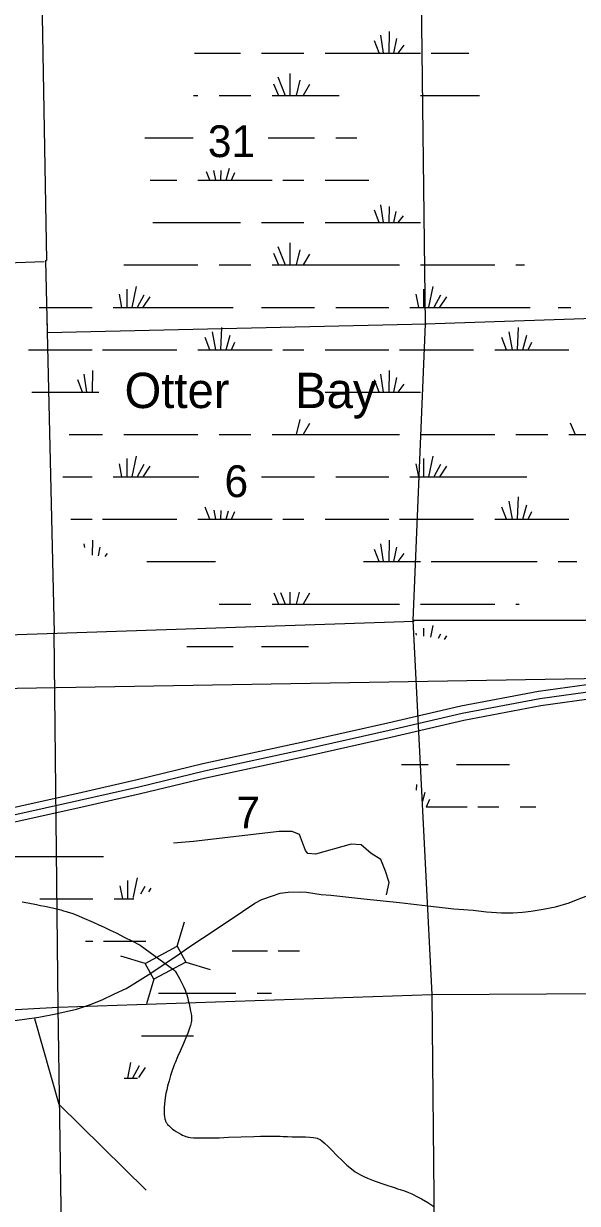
# Model space of a CAD drawing. Extents: x 2480962 to 2688785, y 277103 to 599240.
# Drawn here: x 2580895 to 2588734, y 452594 to 469297 of the extents above; entities that cross this region are included whole.
import ezdxf

# ---------------------------------------------------------------- set-up
doc = ezdxf.new("R2010")
doc.units = 0
for name, color, linetype in [('Bridges', 7, 'Continuous'), ('County Routes Highway Center Lines', 7, 'Continuous'), ('Divided_Highway', 7, 'Continuous'), ('Interstate Divided Highway Outline and Fill', 7, 'Continuous'), ('Interstate Highway Center Lines', 7, 'Continuous'), ('Local Roads Improved', 7, 'Continuous'), ('Narrow River Creek and Branch and Slough', 7, 'Continuous'), ('Section Lines', 7, 'Continuous'), ('Section Numbers', 7, 'Continuous'), ('Swamps', 7, 'Continuous'), ('Swamps Text', 7, 'Continuous'), ('Township and Range lines', 7, 'Continuous'), ('Uninventoried Roads and Features', 7, 'Continuous')]:
    doc.layers.add(name, color=color, linetype=linetype)

msp = doc.modelspace()

# ---------------------------------------------------------------- linework, layer by layer
at = {"layer": 'Bridges'}
for p, q in [((2583068.338, 456235.463), (2583172.045, 456582.331)), ((2582617.764, 455992.303), (2582270.897, 456096.009)), ((2583189.919, 456010.177), (2583536.786, 455906.47)), ((2582739.345, 455767.016), (2582635.638, 455420.148))]:
    msp.add_line(p, q, dxfattribs=at)
msp.add_lwpolyline([(2582617.764, 455992.303), (2583068.338, 456235.463), (2583189.919, 456010.177), (2582739.345, 455767.016)], close=True, dxfattribs=at)
at = {"layer": 'County Routes Highway Center Lines'}
msp.add_lwpolyline([(2580555.062, 455152.969), (2580909.036, 455200.619), (2581113.253, 455230.117), (2581351.505, 455277.768), (2581641.946, 455345.84), (2581830.278, 455404.836), (2582007.266, 455477.446), (2582181.984, 455559.132), (2582345.357, 455638.55), (2582395.276, 455663.509), (2582694.794, 455851.842), (2583103.226, 456128.669), (2583234.832, 456219.431), (2583622.843, 456478.105), (2583994.97, 456727.703), (2584169.688, 456843.425), (2584267.258, 456895.614), (2584419.286, 456950.072), (2584525.932, 456986.377), (2584639.386, 456999.991), (2584795.951, 457004.529), (2584900.328, 456999.991), (2585109.083, 456968.224), (2585242.958, 456959.148), (2585712.655, 456906.959), (2586216.388, 456852.502), (2586615.745, 456804.851), (2586983.334, 456766.277), (2587257.891, 456743.586), (2587448.493, 456720.896), (2587661.785, 456707.281), (2587820.62, 456707.281), (2587954.495, 456718.626), (2588081.563, 456732.241), (2588249.474, 456757.201), (2588424.192, 456793.506), (2588619.332, 456850.232), (2588721.44, 456893.345), (2588918.849, 456968.224)], dxfattribs=at)
at = {"layer": 'Divided_Highway'}
msp.add_line((2560538.616, 459542.689), (2600001.432, 460214.017), dxfattribs=at)
at = {"layer": 'Interstate Divided Highway Outline and Fill'}
for points in [[(2598493.922, 461095.932), (2597890.055, 460984.693), (2597253.275, 460857.337), (2596897.883, 460817.849), (2595561.552, 460681.816), (2592831.862, 460393.637), (2590166.122, 460097.444), (2589340.198, 460001.22), (2589003.036, 459953.054), (2588184.405, 459840.693), (2587083.385, 459631.74), (2586049.298, 459391.255), (2584873.505, 459127.301), (2583432.072, 458814.99), (2582503.101, 458590.756), (2581663.622, 458398.875), (2578742.414, 457750.607)], [(2578786.14, 457555.445), (2581707.57, 458203.762), (2582548.849, 458396.055), (2583476.717, 458620.023), (2584916.585, 458931.994), (2586093.854, 459196.279), (2587124.699, 459436.011), (2588216.669, 459643.246), (2589030.776, 459754.986), (2589365.917, 459802.863), (2590188.738, 459898.726), (2592853.404, 460194.8), (2595582.178, 460482.882), (2596919.054, 460618.971), (2597283.988, 460659.519), (2597927.786, 460788.279), (2598540.468, 460901.141)]]:
    msp.add_lwpolyline(points, dxfattribs=at)
at = {"layer": 'Interstate Highway Center Lines'}
msp.add_lwpolyline([(2578764.277, 457653.026), (2581685.596, 458301.319), (2582525.975, 458493.406), (2583454.394, 458717.507), (2584895.045, 459029.648), (2586071.576, 459293.767), (2587104.042, 459533.875), (2588200.537, 459741.969), (2589016.906, 459854.02), (2589353.058, 459902.042), (2590177.43, 459998.085), (2592842.633, 460294.219), (2595571.865, 460582.349), (2596908.469, 460718.41), (2597268.631, 460758.428), (2597908.921, 460886.486), (2598517.195, 460998.537)], dxfattribs=at)
at = {"layer": 'Local Roads Improved'}
for p, q in [((2581050.476, 455213.385), (2581392.601, 453998.366)), ((2581392.601, 453998.366), (2582628.696, 452781.404))]:
    msp.add_line(p, q, dxfattribs=at)
at = {"layer": 'Narrow River Creek and Branch and Slough'}
for points in [[(2580877.206, 456864.2), (2580956.713, 456848.055), (2581076.173, 456825.317), (2581135.823, 456813.611), (2581195.314, 456801.062), (2581347.142, 456766.872), (2581422.674, 456748.095), (2581460.278, 456737.926), (2581497.749, 456727.101), (2581526.963, 456718.017), (2581577.559, 456700.765), (2581615.124, 456686.842), (2581670.982, 456664.666), (2581726.403, 456641.315), (2581881.347, 456573.884), (2581958.432, 456539.417), (2582035.177, 456504.131), (2582120.778, 456464.119), (2582163.365, 456443.695), (2582205.634, 456422.622), (2582320.25, 456363.95), (2582434.817, 456305.18), (2582544.097, 456249.04), (2583023.987, 455902.777)], [(2583023.987, 455902.777), (2583038.37, 455881.789), (2583063.966, 455842.835), (2583081.963, 455813.04), (2583107.42, 455767.444), (2583131.525, 455720.798), (2583149.736, 455683.478), (2583162.722, 455655.344), (2583180.953, 455612.614), (2583197.472, 455568.882), (2583205.68, 455544.286), (2583218.311, 455500.969), (2583226.637, 455468.268), (2583237.877, 455418.906), (2583248.365, 455369.21), (2583259.258, 455316.679), (2583266.309, 455276.869), (2583270.083, 455246.977), (2583271.692, 455224.623), (2583272.052, 455207.928), (2583270.998, 455183.052), (2583269.664, 455170.709), (2583267.737, 455158.441), (2583262.515, 455133.312), (2583257.014, 455111.44), (2583245.597, 455073.449), (2583235.795, 455045.215), (2583219.62, 455003.325), (2583202.322, 454962.045), (2583156.565, 454855.689), (2583110.758, 454749.367), (2583075.132, 454666.962), (2583039.533, 454584.538), (2583026.741, 454553.49), (2583016.285, 454526.051), (2582999.332, 454477.523), (2582976.11, 454403.873), (2582953.956, 454329.742), (2582941.23, 454285.101), (2582932.453, 454251.509), (2582920.375, 454200.804), (2582909.408, 454149.539), (2582904.848, 454125.166), (2582898.478, 454082.421), (2582894.744, 454050.305), (2582886.255, 453953.871), (2582884.847, 453933.507), (2582883.802, 453897.762), (2582884.357, 453870.901), (2582885.613, 453850.748), (2582888.974, 453820.542), (2582894.269, 453790.403), (2582897.681, 453777.125), (2582901.564, 453765.906), (2582905.617, 453756.381), (2582914.089, 453740.331), (2582921.521, 453728.779), (2582934.248, 453712.169), (2582948.682, 453696.344), (2582964.868, 453680.604), (2582979.218, 453667.755), (2583004.871, 453647.021), (2583024.663, 453632.655), (2583055.445, 453612.458), (2583087.794, 453593.184), (2583121.299, 453573.856), (2583146.504, 453560.147), (2583165.683, 453550.888), (2583180.321, 453544.763), (2583191.485, 453540.734), (2583208.589, 453535.751), (2583226.203, 453532.234), (2583253.284, 453528.544), (2583300.689, 453523.906), (2583336.258, 453521.738), (2583389.638, 453520.178), (2583443.057, 453520.132), (2583554.016, 453521.009), (2583609.487, 453521.991), (2583664.93, 453523.948), (2583730.917, 453527.794), (2583796.91, 453531.495), (2583976.453, 453538.146), (2584156.045, 453542.95), (2584248.508, 453544.589), (2584387.229, 453545.431), (2584456.583, 453545.035), (2584525.922, 453544.035), (2584568.243, 453542.697), (2584631.695, 453539.49), (2584695.144, 453536.39), (2584742.687, 453535.264), (2584814.047, 453535.076), (2584885.41, 453534.385)], [(2584885.41, 453534.385), (2584946.582, 453532.609), (2584992.87, 453528.838), (2585026.867, 453523.08), (2585051.559, 453516.457), (2585069.456, 453509.916), (2585095.048, 453497.158), (2585118.818, 453480.347), (2585154.588, 453448.692), (2585204.336, 453400.04), (2585253.088, 453350.717), (2585330.951, 453272.84), (2585408.929, 453195.07), (2585471.557, 453136.467), (2585537.652, 453081.178), (2585590.146, 453043.016), (2585631.216, 453017.243), (2585662.883, 452999.422), (2585711.639, 452974.975), (2585761.728, 452953.093), (2585859.273, 452914.795), (2586006.596, 452861.638), (2586155.116, 452812.087), (2586189.632, 452802.227), (2586224.143, 452792.164), (2586287.294, 452769.476), (2586341.609, 452747.633), (2586388.477, 452727.089), (2586469.178, 452688.16), (2586528.742, 452656.684), (2586616.822, 452606.218), (2586703.727, 452552.368)]]:
    msp.add_lwpolyline(points, dxfattribs=at)
at = {"layer": 'Section Lines'}
for p, q in [((2586516.19, 470343.512), (2586578.038, 465045.5)), ((2581203.381, 465942.36), (2581220.042, 465942.924)), ((2581225.867, 465168.54), (2581227.685, 464926.932)), ((2586578.038, 465045.5), (2586403.107, 460845.703)), ((2586423.381, 460833.369), (2576069.656, 460479.453)), ((2586403.106, 460845.703), (2586674.764, 455552.831)), ((2591698.878, 460843.371), (2586403.107, 460845.703)), ((2581386.003, 455370.005), (2586674.764, 455552.831)), ((2586674.765, 455552.831), (2591955.353, 455583.229)), ((2586674.765, 455552.831), (2586725.499, 450202.936)), ((2576266.606, 455113.189), (2581385.98, 455370.005))]:
    msp.add_line(p, q, dxfattribs=at)
at = {"layer": 'Swamps'}
for p, q in [((2586069.709, 468879.514), (2586075.436, 469183.227)), ((2585929.226, 468880.48), (2585863.155, 469053.273)), ((2585991.547, 468879.558), (2585952.153, 469132.792)), ((2586136.808, 468879.306), (2586179.692, 469085.157)), ((2584263.551, 468879.466), (2584863.549, 468879.475)), ((2585163.548, 468879.48), (2585763.546, 468879.49)), ((2585763.546, 468879.49), (2586513.544, 468879.503)), ((2586199.004, 468878.999), (2586282.781, 468992.7)), ((2584493.061, 468542.146), (2584596.082, 468279.473)), ((2584662.212, 468590.477), (2584662.216, 468279.474)), ((2584432.652, 468445.487), (2584503.465, 468279.472)), ((2584807.2, 468493.822), (2584753.591, 468279.375)), ((2584940.105, 468433.413), (2584850.387, 468279.606)), ((2583663.56, 468279.458), (2584113.559, 468279.465)), ((2584354.834, 467679.471), (2585013.563, 467679.482)), ((2583529.01, 467079.631), (2583483.093, 467200.162)), ((2583614.084, 467079.543), (2583589.233, 467216.212)), ((2583685.084, 467079.494), (2583692.646, 467218.162)), ((2583761.769, 467079.673), (2583810.225, 467249.274)), ((2583838.365, 467079.597), (2583887.249, 467188.229)), ((2583363.576, 467079.457), (2584413.572, 467079.474)), ((2584563.572, 467079.477), (2584863.571, 467079.482)), ((2585163.569, 467079.487), (2585763.567, 467079.497)), ((2585991.576, 466479.566), (2585952.182, 466732.8)), ((2585929.254, 466480.488), (2585863.183, 466653.282)), ((2584263.58, 466479.474), (2584863.578, 466479.484)), ((2585163.577, 466479.489), (2585763.574, 466479.499)), ((2585763.574, 466479.499), (2586513.572, 466479.511)), ((2584662.241, 466190.485), (2584662.244, 465879.482)), ((2584432.68, 466045.495), (2584503.493, 465879.48)), ((2584493.09, 466142.154), (2584596.111, 465879.481)), ((2584807.228, 466093.83), (2584753.619, 465879.383)), ((2584940.134, 466033.421), (2584850.416, 465879.615)), ((2582313.594, 465879.444), (2583363.59, 465879.461)), ((2583663.589, 465879.466), (2584113.587, 465879.473)), ((2584413.586, 465879.478), (2585763.582, 465879.501)), ((2585763.582, 465879.501), (2586213.58, 465879.508)), ((2586513.579, 465879.513), (2587563.575, 465879.53)), ((2582354.544, 465538.007), (2582354.547, 465279.446)), ((2582487.448, 465574.255), (2582428.511, 465279.552)), ((2586554.529, 465538.077), (2586554.532, 465279.516)), ((2586687.433, 465574.325), (2586628.496, 465279.622)), ((2582245.804, 465465.512), (2582283.015, 465279.467)), ((2582596.189, 465453.436), (2582502.183, 465278.849)), ((2582680.765, 465429.272), (2582581.447, 465280.292)), ((2586445.789, 465465.581), (2586483, 465279.537)), ((2586796.174, 465453.505), (2586702.168, 465278.918)), ((2586880.75, 465429.342), (2586781.432, 465280.362)), ((2581113.605, 465279.426), (2581563.604, 465279.433)), ((2581563.604, 465279.433), (2581863.603, 465279.438)), ((2582163.602, 465279.443), (2583863.595, 465279.471)), ((2584263.594, 465279.478), (2585013.591, 465279.49)), ((2585313.59, 465279.495), (2585763.589, 465279.503)), ((2585763.589, 465279.503), (2586063.588, 465279.508)), ((2586363.587, 465279.513), (2588063.58, 465279.541)), ((2583529.039, 464679.639), (2583463.566, 464851.503)), ((2583614.113, 464679.551), (2583567.858, 464933.931)), ((2583685.112, 464679.502), (2583702.348, 464995.575)), ((2583761.798, 464679.682), (2583820.03, 464883.501)), ((2587729.024, 464679.708), (2587663.551, 464851.573)), ((2587814.097, 464679.621), (2587767.843, 464934.001)), ((2587885.097, 464679.572), (2587902.333, 464995.645)), ((2587961.783, 464679.751), (2588020.015, 464883.57)), ((2580963.613, 464679.425), (2581563.611, 464679.435)), ((2581563.611, 464679.435), (2581863.61, 464679.44)), ((2582013.609, 464679.443), (2583063.606, 464679.46)), ((2583363.604, 464679.465), (2584413.601, 464679.482)), ((2583838.394, 464679.605), (2583887.277, 464788.237)), ((2584563.6, 464679.485), (2584863.599, 464679.49)), ((2585163.598, 464679.495), (2585763.596, 464679.505)), ((2585763.596, 464679.505), (2586063.595, 464679.51)), ((2586213.594, 464679.512), (2587263.59, 464679.53)), ((2587563.589, 464679.535), (2588613.585, 464679.552)), ((2588038.379, 464679.674), (2588087.262, 464788.307)), ((2581869.781, 464079.461), (2581875.508, 464383.174)), ((2586069.766, 464079.531), (2586075.493, 464383.244)), ((2581729.298, 464080.427), (2581663.227, 464253.22)), ((2581791.619, 464079.505), (2581752.225, 464332.738)), ((2585929.282, 464080.497), (2585863.211, 464253.29)), ((2585991.604, 464079.575), (2585952.21, 464332.808)), ((2586136.864, 464079.323), (2586179.749, 464285.174)), ((2586199.06, 464079.016), (2586282.838, 464192.717)), ((2581563.618, 464079.437), (2581960.71, 464079.444)), ((2581936.88, 464079.253), (2581937.918, 464084.233)), ((2585163.605, 464079.497), (2585763.603, 464079.507)), ((2585763.603, 464079.507), (2586513.6, 464079.519)), ((2584807.257, 463693.838), (2584753.648, 463479.391)), ((2584940.162, 463633.43), (2584850.444, 463479.623)), ((2588632.693, 463645.573), (2588703.506, 463479.558)), ((2581563.625, 463479.439), (2582013.624, 463479.447)), ((2582313.623, 463479.452), (2583363.619, 463479.469)), ((2583663.618, 463479.474), (2584113.616, 463479.481)), ((2584413.615, 463479.486), (2585763.61, 463479.509)), ((2585763.61, 463479.509), (2586213.608, 463479.516)), ((2586513.607, 463479.521), (2587563.603, 463479.539)), ((2587863.602, 463479.544), (2588313.601, 463479.551)), ((2582487.477, 463174.263), (2582428.539, 462879.56)), ((2586687.461, 463174.333), (2586628.524, 462879.63)), ((2582245.833, 463065.52), (2582283.044, 462879.475)), ((2582354.573, 463138.015), (2582354.576, 462879.454)), ((2582596.218, 463053.444), (2582502.212, 462878.857)), ((2582680.794, 463029.28), (2582581.476, 462880.3)), ((2586445.817, 463065.59), (2586483.028, 462879.545)), ((2586554.557, 463138.085), (2586554.56, 462879.524)), ((2586796.202, 463053.513), (2586702.197, 462878.927)), ((2586880.778, 463029.35), (2586781.46, 462880.37)), ((2581563.633, 462879.441), (2581863.631, 462879.446)), ((2582163.63, 462879.451), (2583374.185, 462879.471)), ((2584263.623, 462879.486), (2585013.62, 462879.498)), ((2585313.619, 462879.503), (2585763.617, 462879.511)), ((2585763.617, 462879.511), (2586063.616, 462879.516)), ((2587814.125, 462279.629), (2587767.871, 462534.009)), ((2587885.125, 462279.58), (2587902.361, 462595.653)), ((2583529.067, 462279.647), (2583463.595, 462451.511)), ((2583614.141, 462279.559), (2583590.991, 462406.878)), ((2583685.141, 462279.51), (2583691.801, 462401.643)), ((2583761.827, 462279.69), (2583795.852, 462398.781)), ((2583838.422, 462279.613), (2583887.306, 462388.245)), ((2587729.052, 462279.717), (2587663.579, 462451.581)), ((2587961.811, 462279.76), (2588020.043, 462483.579)), ((2588038.407, 462279.683), (2588087.29, 462388.315)), ((2581563.64, 462279.443), (2581863.639, 462279.448)), ((2582013.638, 462279.451), (2583063.634, 462279.468)), ((2583363.633, 462279.473), (2584413.629, 462279.49)), ((2584563.629, 462279.493), (2584863.628, 462279.498)), ((2585163.626, 462279.503), (2585763.624, 462279.513)), ((2585763.624, 462279.513), (2586063.623, 462279.518)), ((2586213.622, 462279.52), (2587263.619, 462279.538)), ((2587563.617, 462279.543), (2588613.613, 462279.56)), ((2585929.311, 461680.505), (2585863.24, 461853.298)), ((2585991.632, 461679.583), (2585952.239, 461932.816)), ((2586069.794, 461679.539), (2586075.521, 461983.252)), ((2586136.893, 461679.331), (2586179.777, 461885.182)), ((2585763.631, 461679.515), (2586513.628, 461679.528)), ((2586199.089, 461679.024), (2586282.866, 461792.725)), ((2586663.628, 461679.53), (2588163.622, 461679.555)), ((2584940.191, 461233.438), (2584850.473, 461079.631)), ((2583663.646, 461079.482), (2584113.645, 461079.49)), ((2584413.643, 461079.495), (2585763.638, 461079.517)), ((2585763.638, 461079.517), (2586213.637, 461079.525)), ((2586513.635, 461079.53), (2587563.632, 461079.547)), ((2587022.976, 458809.535), (2587772.973, 458809.548)), ((2586597.776, 458209.656), (2586646.66, 458318.289)), ((2587322.983, 458209.536), (2587622.982, 458209.541)), ((2580227.015, 457505.931), (2581577.01, 457505.954)), ((2581577.01, 457505.954), (2582027.009, 457505.962)), ((2582367.958, 457164.527), (2582367.961, 456905.962)), ((2582259.218, 457092.03), (2582296.429, 456905.983)), ((2581127.02, 456905.941), (2581577.018, 456905.949)), ((2581577.018, 456905.949), (2581877.017, 456905.954)), ((2584499.006, 456168.324), (2584799.005, 456168.329))]:
    msp.add_line(p, q, dxfattribs=at)
for points in [[(2583313.918, 468879.45), (2583963.552, 468879.461)], [(2586663.543, 468879.505), (2587199.456, 468879.514)], [(2583298.696, 468279.452), (2583363.561, 468279.453)], [(2584413.558, 468279.47), (2585360.674, 468279.486)], [(2586513.551, 468279.505), (2587348.289, 468279.519)], [(2582613.094, 467679.442), (2583297.649, 467679.454)], [(2585313.562, 467679.487), (2585611.618, 467679.492)], [(2582685.297, 467079.446), (2583063.577, 467079.452)], [(2585763.567, 467079.497), (2585781.982, 467079.497)], [(2586069.737, 466479.523), (2586074.04, 466707.681)], [(2586136.836, 466479.315), (2586169.524, 466636.223)], [(2586199.032, 466479.008), (2586270.717, 466576.298)], [(2582723.624, 466479.448), (2583963.581, 466479.469)], [(2587863.574, 465879.535), (2587986.973, 465879.537)], [(2588463.579, 465279.547), (2588639.768, 465279.55)], [(2581013.599, 464079.428), (2581563.618, 464079.437)], [(2581540.172, 463479.439), (2581563.625, 463479.439)], [(2588613.599, 463479.556), (2588972.99, 463479.562)], [(2581449.845, 462879.439), (2581563.633, 462879.441)], [(2586363.615, 462879.521), (2588016.61, 462879.548)], [(2581760.616, 461879), (2581752.254, 461932.746)], [(2581871.57, 461772.774), (2581875.537, 461983.182)], [(2581954.293, 461762.705), (2581979.793, 461885.112)], [(2582052.046, 461750.807), (2582082.882, 461792.655)], [(2582638.173, 461679.463), (2583612.288, 461679.479)], [(2585705.999, 461679.514), (2585763.631, 461679.515)], [(2588463.621, 461679.56), (2588727.826, 461679.564)], [(2584436.744, 461236.119), (2584503.55, 461079.496)], [(2584531.622, 461244.069), (2584596.168, 461079.498)], [(2584662.3, 461249.065), (2584662.302, 461079.499)], [(2584795.153, 461245.319), (2584753.676, 461079.399)], [(2587863.63, 461079.552), (2587908.318, 461079.553)], [(2586445.846, 460665.598), (2586451.331, 460638.173)], [(2586554.585, 460738.093), (2586554.587, 460622.793)], [(2586687.489, 460774.342), (2586654.214, 460607.954)], [(2586796.23, 460653.522), (2586762.971, 460591.753)], [(2586880.806, 460629.358), (2586847.357, 460579.184)], [(2583206.66, 460479.476), (2583863.653, 460479.487)], [(2584263.651, 460479.494), (2584925.915, 460479.505)], [(2586246.295, 458809.522), (2586622.977, 458809.529)], [(2586457.235, 458443.179), (2586461.731, 458525.63)], [(2586544.553, 458291.536), (2586579.413, 458413.554)], [(2586591.775, 458209.523), (2587172.983, 458209.533)], [(2587922.98, 458209.546), (2588146.658, 458209.55)], [(2582500.862, 457200.775), (2582447.967, 456936.288)], [(2582609.603, 457079.954), (2582550.49, 456970.168)], [(2582694.179, 457055.79), (2582661.571, 457006.876)], [(2582177.016, 456905.959), (2582457.519, 456905.964)], [(2582445.81, 456925.494), (2582441.925, 456906.069)], [(2581772.384, 456305.947), (2581877.025, 456305.949)], [(2582027.024, 456305.951), (2582625.069, 456305.961)], [(2583846.044, 456168.313), (2584349.006, 456168.322)], [(2582804.957, 455568.29), (2583899.016, 455568.309)], [(2584199.015, 455568.314), (2584401.866, 455568.318)], [(2582561.75, 454968.281), (2583299.026, 454968.294)], [(2582408.122, 454589.268), (2582363.947, 454368.377)], [(2582531.625, 454542.263), (2582437.62, 454367.673)], [(2582616.201, 454518.099), (2582521.493, 454376.032)], [(2582318.544, 454368.271), (2582507.583, 454368.275)]]:
    msp.add_lwpolyline(points, dxfattribs=at)
at = {"layer": 'Township and Range lines'}
for p, q in [((2581129.089, 471182.482), (2581220.042, 465942.924)), ((2570577.097, 465596.695), (2581184.954, 465927.714)), ((2581203.381, 465942.36), (2581329.53, 460671.794)), ((2586578.038, 465045.5), (2591987.161, 465228.267)), ((2581227.782, 464922.86), (2586597.665, 465045.95)), ((2581386.003, 455370.005), (2581329.53, 460671.794)), ((2581462.918, 450088.82), (2581385.98, 455370.005))]:
    msp.add_line(p, q, dxfattribs=at)
at = {"layer": 'Uninventoried Roads and Features'}
msp.add_lwpolyline([(2586032.769, 456964.578), (2586067.631, 457138.869), (2586016.213, 457296.04), (2585951.081, 457464.517), (2585816.474, 457548.686), (2585675.288, 457671.307), (2585530.746, 457678.121), (2585027.335, 457537.095), (2584919.279, 457548.483), (2584885.716, 457588.335), (2584800.089, 457816.208), (2584695.277, 457856.594), (2584510.402, 457858.762), (2583298.521, 457715.44), (2583015.937, 457694.475)], dxfattribs=at)

# ---------------------------------------------------------------- texts
at = {"layer": 'Section Numbers'}
for s, rotation, p in [('31', 359.9794417, (2583503.008, 467406.641)), ('6', 359.97945, (2583738.547, 462593.034)), ('7', 359.9794583, (2583906.15, 457904.386))]:
    msp.add_text(s, height=450, rotation=rotation, dxfattribs=at).set_placement(p)
at = {"layer": 'Swamps Text'}
msp.add_text('Otter     Bay', height=500, rotation=0.0009528, dxfattribs=at).set_placement((2582324.184, 463853.601))

doc.saveas('drawing.dxf')
